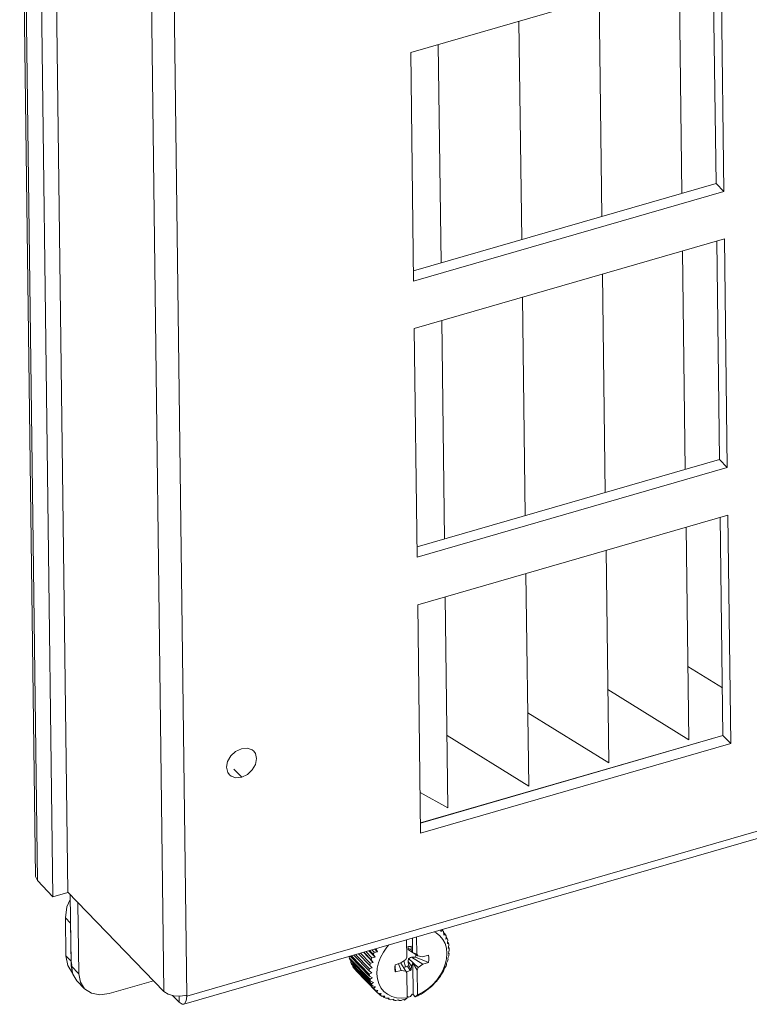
# Model space of a CAD drawing. Header units: millimetres. Extents: x 3925 to 5043, y -86 to 778.
# Tile 297 of 439: x 4819 to 4835, y 417 to 439. Entities that reach past the tile are written whole.
import ezdxf

# ---------------------------------------------------------------- set-up
doc = ezdxf.new("R2010")
doc.units = ezdxf.units.MM
doc.header["$LTSCALE"] = 46.255
for name, color, linetype in [('H30K-FOG-FILDXF_CONTINUOUS_LINE', 7, 'CONTINUOUS'), ('H30K-SPONGE-DXF_CONTINUOUS_LINE', 7, 'CONTINUOUS'), ('SW3DPS-52-39DXF_CONTINUOUS_LINE', 7, 'CONTINUOUS')]:
    doc.layers.add(name, color=color, linetype=linetype)

msp = doc.modelspace()

# ---------------------------------------------------------------- linework, layer by layer
at = {"layer": 'H30K-FOG-FILDXF_CONTINUOUS_LINE', "color": 7, "linetype": 'Continuous', "lineweight": 0}
for p, q in [((4819.1234, 419.5665), (4818.774, 447.1585)), ((4819.1656, 419.4751), (4818.8161, 447.067)), ((4819.8439, 419.2151), (4819.4944, 446.8071)), ((4819.511, 419.1189), (4819.1616, 446.7109)), ((4821.9741, 417.019), (4821.6247, 444.611)), ((4822.4799, 416.9161), (4822.13, 444.5502)), ((4834.3269, 439.8204), (4827.4485, 437.8323)), ((4834.3911, 434.7535), (4834.3269, 439.8204)), ((4834.2184, 434.9316), (4834.1571, 439.7714)), ((4833.3989, 439.5522), (4833.4602, 434.7124)), ((4831.6238, 439.0392), (4831.6851, 434.1994)), ((4829.8487, 438.5261), (4829.91, 433.6863)), ((4827.4485, 437.8323), (4827.5126, 432.7654)), ((4828.0597, 438.009), (4828.121, 433.1692)), ((4892.9288, 437.2783), (4822.4799, 416.9161)), ((4892.8602, 437.0961), (4822.4114, 416.7339)), ((4827.5098, 432.9925), (4834.2184, 434.9316)), ((4834.3911, 434.7535), (4834.2184, 434.9316)), ((4827.5126, 432.7654), (4834.3911, 434.7535)), ((4834.4044, 433.7001), (4827.526, 431.712)), ((4834.4686, 428.6332), (4834.4044, 433.7001)), ((4834.2959, 428.8112), (4834.2346, 433.651)), ((4833.4764, 433.4319), (4833.5377, 428.5921)), ((4831.7013, 432.9188), (4831.7626, 428.079)), ((4829.9262, 432.4058), (4829.9875, 427.566)), ((4827.526, 431.712), (4827.5901, 426.6451)), ((4828.1372, 431.8887), (4828.1985, 427.0489)), ((4827.5873, 426.8722), (4834.2959, 428.8112)), ((4834.4686, 428.6332), (4834.2959, 428.8112)), ((4827.5901, 426.6451), (4834.4686, 428.6332)), ((4834.4819, 427.5798), (4827.6035, 425.5917)), ((4834.5461, 422.5129), (4834.4819, 427.5798)), ((4834.3734, 422.6909), (4834.3121, 427.5307)), ((4833.5539, 427.3116), (4833.6136, 422.5987)), ((4831.7788, 426.7985), (4831.8385, 422.0856)), ((4830.0038, 426.2855), (4830.0634, 421.5725)), ((4827.6035, 425.5917), (4827.6677, 420.5247)), ((4828.2147, 425.7684), (4828.274, 421.09)), ((4834.36, 423.7486), (4833.593, 424.2235)), ((4833.6136, 422.5987), (4831.818, 423.7104)), ((4831.8385, 422.0856), (4830.0429, 423.1974)), ((4834.3726, 422.6938), (4827.6647, 420.7551)), ((4827.6648, 420.7519), (4834.3734, 422.6909)), ((4830.0634, 421.5725), (4828.2537, 422.693)), ((4834.5461, 422.5129), (4834.3734, 422.6909)), ((4827.6677, 420.5247), (4834.5461, 422.5129)), ((4823.5263, 421.9459), (4823.699, 421.7678)), ((4828.274, 421.09), (4827.6562, 421.432)), ((4819.1234, 419.5665), (4819.1656, 419.4751)), ((4819.1656, 419.4751), (4819.511, 419.1189)), ((4819.511, 419.1189), (4819.8439, 419.2151)), ((4819.8396, 419.2195), (4821.9741, 417.019)), ((4819.9144, 417.5876), (4819.8944, 419.163)), ((4820.0871, 417.4096), (4820.0672, 418.9849)), ((4820.0871, 417.4096), (4819.9144, 417.5876)), ((4819.9494, 417.4019), (4819.9144, 417.5876)), ((4820.0417, 417.2578), (4819.9494, 417.4019)), ((4820.0871, 417.4096), (4820.1222, 417.2239)), ((4820.2144, 417.0798), (4820.0417, 417.2578)), ((4820.1222, 417.2239), (4820.2144, 417.0798)), ((4821.7451, 417.2551), (4820.7608, 416.9706)), ((4822.3112, 416.7785), (4822.1645, 416.9297)), ((4822.3112, 416.7785), (4822.3095, 416.9154)), ((4822.3392, 416.9139), (4822.4797, 416.9372)), ((4822.4799, 416.9161), (4822.4693, 416.9271))]:
    msp.add_line(p, q, dxfattribs=at)
for points in [[(4823.426, 421.8225), (4823.3891, 421.8738), (4823.3622, 421.9873), (4823.386, 422.1154), (4823.4568, 422.2387), (4823.564, 422.3383), (4823.691, 422.3992)], [(4823.691, 422.3992), (4823.8187, 422.412), (4823.9275, 422.3748), (4823.964, 422.3445)], [(4823.964, 422.3445), (4824.001, 422.2932), (4824.0278, 422.1797), (4824.004, 422.0516), (4823.9332, 421.9283), (4823.8261, 421.8286), (4823.699, 421.7678)], [(4823.699, 421.7678), (4823.5713, 421.755), (4823.4625, 421.7922), (4823.426, 421.8225)], [(4820.2144, 417.0798), (4820.368, 416.9781), (4820.5547, 416.942), (4820.7608, 416.9706)], [(4821.9741, 417.019), (4822.0656, 416.9582), (4822.1937, 416.9213), (4822.3392, 416.9139)], [(4822.4113, 416.7341), (4822.4322, 416.7451), (4822.4683, 416.8089), (4822.4799, 416.9161)], [(4822.3112, 416.7785), (4822.377, 416.7344), (4822.4113, 416.7341)]]:
    msp.add_lwpolyline(points, dxfattribs=at)
at = {"layer": 'H30K-SPONGE-DXF_CONTINUOUS_LINE', "color": 7, "linetype": 'Continuous', "lineweight": 0}
for p, q in [((4819.7873, 418.6534), (4819.9024, 418.5347)), ((4819.7979, 417.8116), (4819.7873, 418.6534)), ((4819.9131, 417.6929), (4819.9024, 418.5347)), ((4819.9131, 417.6929), (4819.9024, 418.5347)), ((4819.7979, 417.8116), (4819.9131, 417.6929)), ((4819.8388, 417.5949), (4819.7979, 417.8116)), ((4819.9465, 417.4268), (4819.8388, 417.5949)), ((4819.9131, 417.6929), (4819.9323, 417.591))]:
    msp.add_line(p, q, dxfattribs=at)
for points in [[(4819.7873, 418.6534), (4819.8224, 418.8921), (4819.8958, 419.0538)], [(4819.9131, 417.6929), (4819.9134, 417.6775), (4819.9141, 417.6622), (4819.9154, 417.6445), (4819.9168, 417.6295), (4819.9186, 417.6146), (4819.9212, 417.5967)], [(4819.9212, 417.5967), (4819.9238, 417.5821), (4819.9266, 417.5677), (4819.9304, 417.551), (4819.934, 417.5369), (4819.9379, 417.5229), (4819.9431, 417.5062)]]:
    msp.add_lwpolyline(points, dxfattribs=at)
at = {"layer": 'SW3DPS-52-39DXF_CONTINUOUS_LINE', "color": 7, "linetype": 'Continuous', "lineweight": 0}
for p, q in [((4827.4888, 417.8853), (4827.4848, 418.2003)), ((4827.5782, 418.2273), (4827.5831, 417.8451)), ((4828.11, 418.381), (4828.1157, 418.3468)), ((4828.1361, 418.3886), (4828.149, 418.3752)), ((4828.1745, 418.3445), (4828.1796, 418.2697)), ((4828.1757, 418.3274), (4828.2113, 418.2907)), ((4828.2302, 418.2233), (4828.229, 418.1811)), ((4828.231, 418.2554), (4828.2302, 418.2233)), ((4828.2302, 418.2233), (4828.2581, 418.1945)), ((4826.7105, 417.8939), (4826.6479, 417.9585)), ((4826.7105, 417.8939), (4826.6773, 417.9616)), ((4827.3576, 417.78), (4827.3528, 418.1622)), ((4827.4567, 417.9399), (4827.384, 417.9762)), ((4827.4407, 418.019), (4827.4542, 418.0198)), ((4827.4542, 418.0198), (4827.4567, 417.9399)), ((4828.2665, 418.1114), (4828.263, 418.0826)), ((4828.2717, 418.1553), (4828.2665, 418.1114)), ((4828.2665, 418.1114), (4828.2885, 418.0887)), ((4828.2883, 418.0108), (4828.2809, 417.9762)), ((4828.2845, 417.9932), (4828.3019, 417.9752)), ((4828.2957, 418.0463), (4828.2883, 418.0108)), ((4826.0886, 417.7968), (4826.0836, 417.7659)), ((4826.0836, 417.7659), (4826.5442, 417.2911)), ((4826.1045, 417.8014), (4826.5326, 417.3601)), ((4826.1346, 417.8101), (4826.5287, 417.4037)), ((4826.189, 417.8258), (4826.5278, 417.4766)), ((4826.2257, 417.8364), (4826.5305, 417.5221)), ((4826.2903, 417.8551), (4826.5403, 417.5973)), ((4826.3327, 417.8674), (4826.5496, 417.6439)), ((4826.6171, 417.6616), (4826.3989, 417.8865)), ((4826.4063, 417.8886), (4826.5698, 417.72)), ((4826.4538, 417.9023), (4826.5854, 417.7666)), ((4826.6562, 417.7788), (4826.5183, 417.921)), ((4826.5348, 417.9257), (4826.6158, 417.8422)), ((4826.5864, 417.9407), (4826.6374, 417.888)), ((4826.6562, 417.7788), (4826.6158, 417.8422)), ((4827.3352, 417.7266), (4827.3576, 417.78)), ((4827.399, 417.9396), (4827.6066, 417.805)), ((4827.6099, 417.5476), (4827.4015, 417.749)), ((4827.4567, 417.9399), (4827.4888, 417.8853)), ((4827.465, 417.7778), (4827.7138, 417.624)), ((4827.4888, 417.8853), (4827.5831, 417.8451)), ((4827.5831, 417.8451), (4827.6066, 417.805)), ((4827.6066, 417.805), (4827.7117, 417.789)), ((4827.7117, 417.789), (4827.8381, 417.8235)), ((4828.2672, 417.748), (4828.277, 417.7343)), ((4828.2924, 417.8968), (4828.2823, 417.8639)), ((4828.2823, 417.8639), (4828.2981, 417.8563)), ((4828.2843, 417.8705), (4828.2981, 417.8563)), ((4828.3025, 417.9306), (4828.2924, 417.8968)), ((4826.0939, 417.725), (4826.5545, 417.2502)), ((4826.1187, 417.6995), (4826.116, 417.6611)), ((4826.116, 417.6611), (4826.5766, 417.1863)), ((4826.1326, 417.6238), (4826.5932, 417.149)), ((4826.1641, 417.5913), (4826.1647, 417.5663)), ((4826.1647, 417.5663), (4826.6253, 417.0915)), ((4826.1873, 417.5332), (4826.6479, 417.0584)), ((4826.5939, 417.5446), (4826.5403, 417.5973)), ((4826.6171, 417.6616), (4826.5698, 417.72)), ((4827.104, 417.4628), (4827.0984, 417.5668)), ((4827.1068, 417.4507), (4827.1014, 417.5872)), ((4827.105, 417.6116), (4827.2313, 417.6502)), ((4827.2334, 417.4852), (4827.1754, 417.6331)), ((4827.2267, 417.6488), (4827.3385, 417.4692)), ((4827.2313, 417.6502), (4827.3352, 417.7266)), ((4827.3294, 417.5611), (4827.2972, 417.6986)), ((4827.4352, 417.4835), (4827.3745, 417.5782)), ((4827.3878, 417.6811), (4827.4613, 417.5773)), ((4827.4608, 417.4956), (4827.4074, 417.5918)), ((4827.4613, 417.5773), (4827.4608, 417.4956)), ((4827.4918, 417.6499), (4827.4613, 417.5773)), ((4827.5875, 417.4942), (4827.4918, 417.6499)), ((4827.5006, 416.9489), (4827.4918, 417.6499)), ((4827.6099, 417.5476), (4827.5875, 417.4942)), ((4827.7138, 417.624), (4827.6099, 417.5476)), ((4827.8401, 417.6626), (4827.7138, 417.624)), ((4826.2278, 417.4915), (4826.2288, 417.4832)), ((4826.2288, 417.4832), (4826.6894, 417.0084)), ((4826.587, 417.4303), (4826.5278, 417.4766)), ((4826.5967, 417.3207), (4826.5326, 417.3601)), ((4827.1068, 417.4507), (4827.104, 417.4628)), ((4827.2334, 417.4852), (4827.1068, 417.4507)), ((4827.3385, 417.4692), (4827.2334, 417.4852)), ((4827.3621, 417.4291), (4827.3385, 417.4692)), ((4827.3691, 416.8757), (4827.3621, 417.4291)), ((4827.4608, 417.4956), (4827.4352, 417.4835)), ((4827.5875, 417.4942), (4827.5945, 416.9409)), ((4826.6227, 417.218), (4826.5545, 417.2502)), ((4826.6645, 417.1242), (4826.5932, 417.149)), ((4826.7213, 417.0411), (4826.6479, 417.0584)), ((4826.6972, 417.0002), (4826.6894, 417.0084)), ((4826.7288, 416.9787), (4826.7175, 416.9803)), ((4826.7288, 416.9787), (4826.7676, 416.9387)), ((4826.792, 416.9704), (4826.7288, 416.9787)), ((4826.8282, 416.915), (4826.8007, 416.916)), ((4826.8282, 416.915), (4826.8584, 416.8838)), ((4826.8753, 416.9134), (4826.8282, 416.915)), ((4826.9362, 416.8692), (4826.8959, 416.867)), ((4826.9694, 416.8713), (4826.9362, 416.8692)), ((4826.9362, 416.8692), (4826.9601, 416.8447)), ((4827.3691, 416.8757), (4827.3128, 416.8288)), ((4827.3956, 416.8954), (4827.3686, 416.9148)), ((4827.4764, 416.9604), (4827.4427, 416.9105)), ((4827.5006, 416.9489), (4827.4764, 416.9604)), ((4827.5006, 416.9489), (4827.5469, 416.9012)), ((4827.5469, 416.9012), (4827.5945, 416.9409)), ((4827.5564, 416.9016), (4827.5469, 416.9012)), ((4827.0517, 416.8416), (4827.0011, 416.8341)), ((4827.0726, 416.8448), (4827.0517, 416.8416)), ((4827.0517, 416.8416), (4827.0706, 416.8222)), ((4827.1729, 416.832), (4827.1878, 416.8166)), ((4827.1878, 416.8166), (4827.1829, 416.8344)), ((4827.2978, 416.8402), (4827.3094, 416.8283)), ((4827.3094, 416.8283), (4827.2981, 416.8405)), ((4827.3128, 416.8288), (4827.3094, 416.8283))]:
    msp.add_line(p, q, dxfattribs=at)
for points in [[(4827.5945, 416.9409), (4827.7139, 417.0014), (4827.8273, 417.0779), (4827.9318, 417.1684), (4828.0248, 417.2706), (4828.104, 417.382), (4828.1674, 417.4998), (4828.2135, 417.621), (4828.2409, 417.7426), (4828.2492, 417.8616), (4828.238, 417.9749), (4828.2076, 418.0798), (4828.1589, 418.1736), (4828.093, 418.254), (4828.0116, 418.319), (4827.9692, 418.3404)], [(4828.1157, 418.3468), (4828.1323, 418.3607), (4828.149, 418.3752)], [(4828.149, 418.3752), (4828.162, 418.3601), (4828.1745, 418.3445)], [(4828.1796, 418.2697), (4828.1954, 418.28), (4828.2113, 418.2907)], [(4828.2113, 418.2907), (4828.2215, 418.2732), (4828.231, 418.2554)], [(4828.229, 418.1811), (4828.2435, 418.1876), (4828.2581, 418.1945)], [(4828.2581, 418.1945), (4828.2652, 418.1751), (4828.2717, 418.1553)], [(4826.9618, 418.0492), (4826.9203, 418.0036), (4826.8411, 417.8922), (4826.7777, 417.7744), (4826.7317, 417.6532), (4826.7042, 417.5316), (4826.696, 417.4126), (4826.7071, 417.2993), (4826.7375, 417.1944), (4826.7862, 417.1006), (4826.8521, 417.0202), (4826.9336, 416.9552), (4827.0285, 416.9073), (4827.1345, 416.8777), (4827.249, 416.8671), (4827.3691, 416.8757)], [(4827.3548, 418.0007), (4827.36, 418.0028), (4827.4007, 418.0137), (4827.4407, 418.019)], [(4827.3969, 418.0127), (4827.3955, 418.009), (4827.3897, 417.9926), (4827.384, 417.9762)], [(4827.384, 417.9762), (4827.3885, 417.9641), (4827.3935, 417.9519), (4827.399, 417.9396)], [(4828.263, 418.0826), (4828.2757, 418.0855), (4828.2885, 418.0887)], [(4828.2809, 417.9762), (4828.2914, 417.9756), (4828.3019, 417.9752)], [(4828.2885, 418.0887), (4828.2924, 418.0677), (4828.2957, 418.0463)], [(4828.3019, 417.9752), (4828.3025, 417.953), (4828.3025, 417.9306)], [(4826.0939, 417.725), (4826.0885, 417.7453), (4826.0836, 417.7659)], [(4826.5698, 417.72), (4826.5773, 417.7433), (4826.5854, 417.7666)], [(4826.5854, 417.7666), (4826.6213, 417.7727), (4826.6562, 417.7788)], [(4826.6158, 417.8422), (4826.6263, 417.8652), (4826.6374, 417.888)], [(4826.6374, 417.888), (4826.6745, 417.8909), (4826.7105, 417.8939)], [(4827.4015, 417.749), (4827.3963, 417.7275), (4827.3918, 417.7049), (4827.3878, 417.6811)], [(4827.465, 417.7778), (4827.4427, 417.7686), (4827.4215, 417.759), (4827.4015, 417.749)], [(4827.5535, 417.7796), (4827.5236, 417.7791), (4827.4941, 417.7785), (4827.465, 417.7778)], [(4827.5643, 417.8324), (4827.5643, 417.8315), (4827.5603, 417.8056), (4827.5535, 417.7796)], [(4827.5535, 417.7796), (4827.6449, 417.7426), (4827.7404, 417.7036), (4827.8401, 417.6626)], [(4827.8381, 417.8235), (4827.8474, 417.7726), (4827.8481, 417.7185), (4827.8401, 417.6626)], [(4828.2921, 417.8102), (4828.2796, 417.7786), (4828.2672, 417.748)], [(4828.2981, 417.8563), (4828.2954, 417.8333), (4828.2921, 417.8102)], [(4826.1326, 417.6238), (4826.124, 417.6423), (4826.116, 417.6611)], [(4826.1873, 417.5332), (4826.1757, 417.5496), (4826.1647, 417.5663)], [(4826.5278, 417.4766), (4826.5289, 417.4993), (4826.5305, 417.5221)], [(4826.5305, 417.5221), (4826.5627, 417.5334), (4826.5939, 417.5446)], [(4826.5403, 417.5973), (4826.5446, 417.6206), (4826.5496, 417.6439)], [(4826.5496, 417.6439), (4826.5838, 417.6527), (4826.6171, 417.6616)], [(4827.0967, 417.5173), (4827.0974, 417.5602), (4827.105, 417.6116)], [(4827.104, 417.4628), (4827.0971, 417.5102), (4827.0967, 417.5173)], [(4827.3294, 417.5611), (4827.311, 417.5564), (4827.2925, 417.5531), (4827.2866, 417.5525)], [(4827.3745, 417.5782), (4827.3593, 417.5715), (4827.3442, 417.5658), (4827.3294, 417.5611)], [(4827.4075, 417.5918), (4827.3992, 417.5888), (4827.3909, 417.5855), (4827.3827, 417.582), (4827.3745, 417.5782)], [(4827.3878, 417.6811), (4827.3941, 417.6517), (4827.4074, 417.5918)], [(4828.2205, 417.5653), (4828.2048, 417.5393), (4828.1892, 417.5142)], [(4828.2392, 417.6116), (4828.2301, 417.5884), (4828.2205, 417.5653)], [(4828.2646, 417.6876), (4828.2502, 417.6587), (4828.236, 417.6307)], [(4828.236, 417.6307), (4828.2377, 417.6211), (4828.2392, 417.6116)], [(4828.277, 417.7343), (4828.2711, 417.711), (4828.2646, 417.6876)], [(4826.5287, 417.4037), (4826.5583, 417.4171), (4826.587, 417.4303)], [(4826.5326, 417.3601), (4826.5304, 417.3818), (4826.5287, 417.4037)], [(4826.5442, 417.2911), (4826.5708, 417.3059), (4826.5967, 417.3207)], [(4827.4352, 417.4835), (4827.3951, 417.4673), (4827.3544, 417.4564), (4827.3466, 417.4554)], [(4828.0866, 417.3305), (4828.0695, 417.3114), (4828.0527, 417.2929)], [(4828.1164, 417.3734), (4828.1017, 417.3518), (4828.0866, 417.3305)], [(4828.1276, 417.4009), (4828.1222, 417.3872), (4828.1164, 417.3734)], [(4828.1608, 417.4454), (4828.1441, 417.4228), (4828.1276, 417.4009)], [(4828.1853, 417.4905), (4828.1733, 417.4679), (4828.1608, 417.4454)], [(4828.1892, 417.5142), (4828.1874, 417.5024), (4828.1853, 417.4905)], [(4826.5545, 417.2502), (4826.5491, 417.2705), (4826.5442, 417.2911)], [(4826.5766, 417.1863), (4826.6, 417.2022), (4826.6227, 417.218)], [(4826.5932, 417.149), (4826.5846, 417.1675), (4826.5766, 417.1863)], [(4826.6253, 417.0915), (4826.6452, 417.1079), (4826.6645, 417.1242)], [(4826.6479, 417.0584), (4826.6363, 417.0747), (4826.6253, 417.0915)], [(4827.8683, 417.1012), (4827.8517, 417.0849), (4827.8346, 417.0684)], [(4827.9006, 417.124), (4827.8844, 417.1124), (4827.8683, 417.1012)], [(4827.9393, 417.1603), (4827.9201, 417.142), (4827.9006, 417.124)], [(4827.9657, 417.1923), (4827.9527, 417.1764), (4827.9393, 417.1603)], [(4827.9993, 417.2226), (4827.9824, 417.2072), (4827.9657, 417.1923)], [(4828.0339, 417.2627), (4828.0168, 417.2425), (4827.9993, 417.2226)], [(4828.0527, 417.2929), (4828.0435, 417.2778), (4828.0339, 417.2627)], [(4826.6894, 417.0084), (4826.7056, 417.0248), (4826.7213, 417.0411)], [(4826.7175, 416.9803), (4826.7032, 416.9941), (4826.6972, 417.0002)], [(4826.7676, 416.9387), (4826.7801, 416.9546), (4826.792, 416.9704)], [(4826.8007, 416.916), (4826.784, 416.9271), (4826.7676, 416.9387)], [(4826.8584, 416.8838), (4826.8671, 416.8987), (4826.8753, 416.9134)], [(4826.8959, 416.867), (4826.877, 416.8751), (4826.8584, 416.8838)], [(4826.9601, 416.8447), (4826.9649, 416.858), (4826.9694, 416.8713)], [(4827.3956, 416.8954), (4827.4192, 416.9027), (4827.4427, 416.9105)], [(4827.6027, 416.9228), (4827.5796, 416.9119), (4827.5564, 416.9016)], [(4827.6505, 416.954), (4827.627, 416.9385), (4827.6027, 416.9228)], [(4827.677, 416.9619), (4827.6637, 416.9578), (4827.6505, 416.954)], [(4827.7216, 416.9887), (4827.6994, 416.9751), (4827.677, 416.9619)], [(4827.7626, 417.0213), (4827.7424, 417.0051), (4827.7216, 416.9887)], [(4827.7925, 417.0366), (4827.7775, 417.0287), (4827.7626, 417.0213)], [(4827.8346, 417.0684), (4827.8136, 417.0523), (4827.7925, 417.0366)], [(4827.0011, 416.8341), (4826.9805, 416.8391), (4826.9601, 416.8447)], [(4827.0706, 416.8222), (4827.0717, 416.8335), (4827.0726, 416.8448)], [(4827.1145, 416.818), (4827.0924, 416.8198), (4827.0706, 416.8222)], [(4827.1829, 416.8344), (4827.1492, 416.8262), (4827.1145, 416.818)], [(4827.2336, 416.8191), (4827.2106, 416.8175), (4827.1878, 416.8166)], [(4827.2981, 416.8405), (4827.2663, 416.8298), (4827.2336, 416.8191)]]:
    msp.add_lwpolyline(points, dxfattribs=at)

doc.saveas('drawing.dxf')
